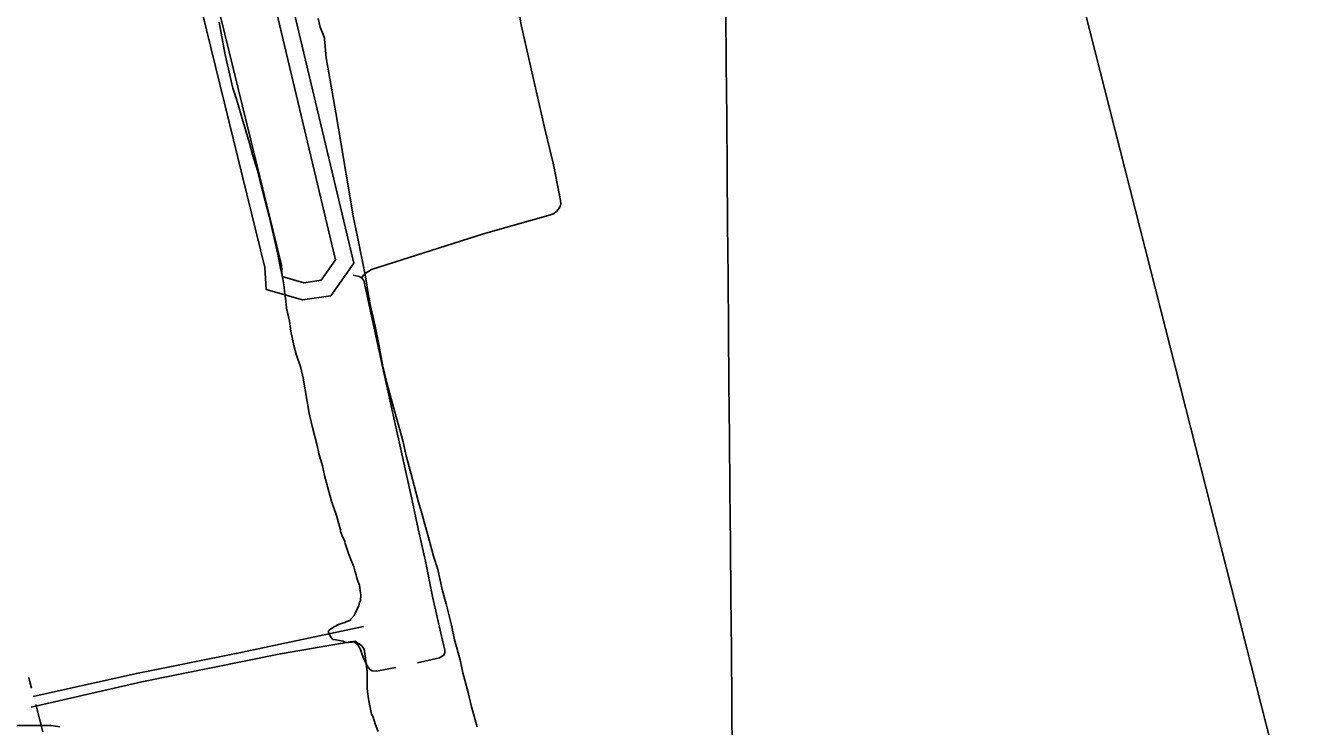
# Model space of a CAD drawing. Extents: x 3598634 to 3636690, y 517270 to 542944.
# Drawn here: x 3612111 to 3614405, y 527468 to 528712 of the extents above; entities that cross this region are included whole.
import ezdxf

# ---------------------------------------------------------------- set-up
doc = ezdxf.new("R2010")
doc.units = 0
for name, color, linetype in [('V-GRID-MAJR', 7, 'Continuous'), ('V-ROAD-CNTR', 7, 'Continuous'), ('V-SITE-VEGE', 7, 'Continuous'), ('V-TOPO-SHOR', 7, 'Continuous')]:
    doc.layers.add(name, color=color, linetype=linetype)

msp = doc.modelspace()

# ---------------------------------------------------------------- linework, layer by layer
at = {"layer": 'V-GRID-MAJR'}
msp.add_spline([(3613409.3, 522775.2), (3613353.8, 528832.9), (3613298.2, 534893.6), (3613242.7, 540954.4), (3613242.7, 540957.4)], degree=3, dxfattribs=at)
at = {"layer": 'V-ROAD-CNTR'}
for points in [[(3611783.2, 531432.8), (3611935.5, 531471.8), (3612693.6, 528289.8), (3612652.8, 528232.1), (3612602.7, 528224.6), (3612537.8, 528243.5), (3612535.6, 528282.2), (3611767.9, 531407)], [(3611799.1, 531405.9), (3611913.4, 531435.1), (3612661.3, 528296), (3612635.7, 528259.9), (3612604.8, 528255.2), (3612566.5, 528266.4), (3612565.3, 528286.7), (3611799.1, 531405.9)], [(3612124.1, 527520.2), (3612307.4, 527561.2), (3612484.8, 527596.6), (3612711, 527644.4)], [(3612115.9, 527554.2), (3612118.7, 527544), (3612121, 527535.1)], [(3612128.5, 527506.2), (3612141.1, 527457.5)]]:
    msp.add_lwpolyline(points, dxfattribs=at)
at = {"layer": 'V-SITE-VEGE'}
for points in [[(3612913, 527466.1), (3612902.8, 527502.1), (3612897, 527527.5), (3612887.6, 527562), (3612882.6, 527585.2), (3612872.4, 527621.2), (3612867.4, 527646.7), (3612858, 527684.9), (3612851.4, 527708.2), (3612842.8, 527745.6), (3612835.5, 527769.6), (3612826.1, 527802.6), (3612823.2, 527813.1), (3612815.2, 527843.8), (3612808.6, 527865.6), (3612800.7, 527894.8), (3612795.6, 527915.1), (3612786.9, 527948), (3612781.1, 527972.8), (3612771, 528008.8), (3612763.7, 528035.7), (3612752.1, 528077.7), (3612744.9, 528109.2), (3612737, 528151.9), (3612731.3, 528178.1), (3612722.6, 528216.3), (3612720.5, 528229.1), (3612714.1, 528269.5), (3612699.7, 528339.9), (3612693.3, 528370.6), (3612666.2, 528529.4), (3612661.9, 528557.1), (3612649.1, 528628.3), (3612644.8, 528654.5), (3612642.1, 528682.2), (3612641.4, 528687.4), (3612641.4, 528689.7), (3612639.2, 528696.4), (3612634.1, 528709.2), (3612630.5, 528724.9)], [(3612454.2, 528718.4), (3612464.2, 528663), (3612478.6, 528600.8), (3612485.2, 528581.3), (3612493.2, 528552.8), (3612508.5, 528503.3), (3612513.6, 528483.1), (3612522.3, 528454.6), (3612527.4, 528435.1), (3612536, 528400.6), (3612543.3, 528373.6), (3612558.4, 528306.2), (3612562.7, 528283.7), (3612567.1, 528265.7), (3612569.9, 528247.7), (3612570.6, 528239.5), (3612572.7, 528223), (3612574.1, 528210.3), (3612579.1, 528187.1), (3612581.9, 528169.1), (3612587, 528143.6), (3612591.3, 528128.6), (3612599.3, 528103.9), (3612603.7, 528085.9), (3612614.4, 528023.7), (3612619.4, 528000.5), (3612628.8, 527966), (3612631.7, 527951.8), (3612638.2, 527930.1), (3612641.8, 527912.8), (3612649.1, 527884.3), (3612654.2, 527867.1), (3612662.9, 527841.6), (3612670.2, 527816.1), (3612670.2, 527813.1), (3612670.9, 527810.1)], [(3612670.9, 527810.1), (3612673.1, 527805.6), (3612677.5, 527795.8), (3612678.2, 527792.1), (3612684, 527774.1), (3612688.4, 527763.6), (3612693.6, 527750.8), (3612695.7, 527743.3), (3612697.9, 527736.6), (3612698.6, 527732.8), (3612700.8, 527725.3), (3612703.8, 527717.8), (3612705.2, 527708.1), (3612705.9, 527700.6), (3612705.8, 527690.9), (3612703.5, 527687.2), (3612702.7, 527682), (3612699.7, 527675.2), (3612695.8, 527667.8), (3612694.3, 527664.1), (3612688.3, 527657.4), (3612686.8, 527655.2), (3612681.5, 527653.7), (3612677.8, 527651.5), (3612671.8, 527650.1), (3612666.5, 527647.9), (3612659, 527644.2), (3612653.7, 527641.2), (3612648.5, 527636.8), (3612648.4, 527634.6), (3612652.1, 527627), (3612656.6, 527621.8), (3612661.8, 527621), (3612674.5, 527618.6), (3612679.7, 527616.3), (3612684.2, 527616.3), (3612690.2, 527617), (3612695.4, 527618.4), (3612706.6, 527611.6), (3612709.5, 527607.9), (3612711.8, 527604.1), (3612714.6, 527588.4), (3612715.3, 527577.9), (3612717.4, 527564.4), (3612717.2, 527534.5), (3612719.3, 527519.5), (3612721.4, 527506.8), (3612725, 527488.8), (3612727.2, 527485.1), (3612732.3, 527470.1), (3612736.7, 527458)], [(3612171.2, 527466.2), (3612155.6, 527468.7), (3612089.3, 527468.9), (3612070.6, 527467.2)]]:
    msp.add_lwpolyline(points, dxfattribs=at)
at = {"layer": 'V-TOPO-SHOR'}
for points in [[(3614975.5, 524871.3), (3614880.2, 525245.7), (3613884.9, 529162)], [(3612957.2, 528907.4), (3612991.3, 528713.1), (3613032.5, 528530.8), (3613047.7, 528467.4), (3613059.1, 528410.8), (3613060.9, 528401.3), (3613061.2, 528395.2), (3613060.7, 528392.7), (3613059.7, 528389.7), (3613057, 528385.4), (3613053.9, 528381.9), (3613047.4, 528377), (3612924.2, 528342.2), (3612724.9, 528278.5), (3612715.4, 528272.9), (3612711.6, 528269.4), (3612707.3, 528264.1)], [(3612692.2, 528268.9), (3612698.1, 528267.4), (3612703.2, 528266.4), (3612707.3, 528264.1), (3612711.7, 528259.2), (3612746.3, 528098.2), (3612797.4, 527868.2), (3612808.1, 527818.1), (3612814.1, 527792), (3612821.2, 527760.6), (3612833.3, 527697.9), (3612851.3, 527620), (3612855.3, 527603.1), (3612855.3, 527598.3), (3612853.5, 527593.4), (3612845.9, 527589), (3612807, 527580.1)], [(3612768.2, 527571.7), (3612734.2, 527565.4), (3612726.2, 527565.6), (3612722.1, 527568.2), (3612717.2, 527574.5), (3612710.5, 527589.9), (3612704.8, 527605.2), (3612700.7, 527611.8), (3612694.2, 527617.4), (3612690.7, 527617.9), (3612563.1, 527596.3), (3612317.2, 527546.4), (3612120.6, 527501.4)]]:
    msp.add_lwpolyline(points, dxfattribs=at)

doc.saveas('drawing.dxf')
